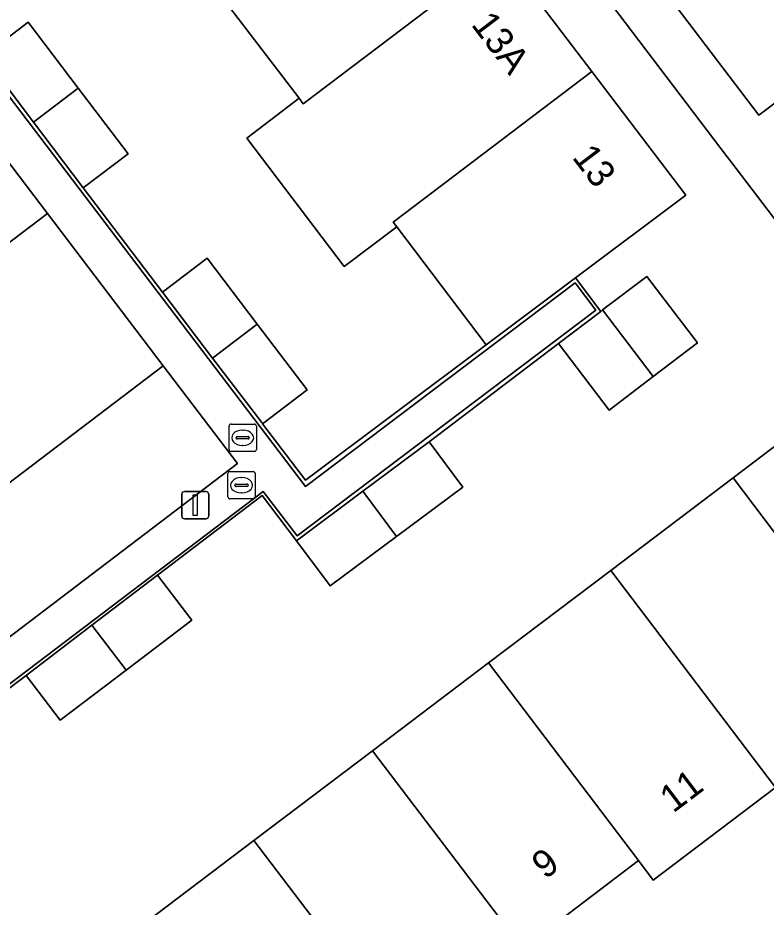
# Model space of a CAD drawing. Extents: x 160023 to 161302, y 384750 to 385707.
# Drawn here: x 160361.41 to 160388.81, y 385551.08 to 385583.65 of the extents above; entities that cross this region are included whole.
import ezdxf

# ---------------------------------------------------------------- set-up
doc = ezdxf.new("R2010")
doc.units = 0
for name, color, linetype in [('IMGEO_Berm_groen', 7, 'Continuous'), ('IMGEO_Erf', 7, 'Continuous'), ('IMGEO_Lichtmast', 7, 'Continuous'), ('IMGEO_Pand', 7, 'Continuous'), ('IMGEO_Pand_nummerreeks', 7, 'Continuous'), ('IMGEO_Pand_vergunning_verleend', 7, 'Continuous'), ('IMGEO_Parkeervlak_halfverhard', 7, 'Continuous'), ('IMGEO_Rijbaan_lokaal_open', 7, 'Continuous'), ('IMGEO_Rioolput', 7, 'Continuous'), ('IMGEO_Voetpad_halfverhard', 7, 'Continuous'), ('IMGEO_Voetpad_open', 7, 'Continuous')]:
    doc.layers.add(name, color=color, linetype=linetype)

msp = doc.modelspace()

# ---------------------------------------------------------------- linework, layer by layer
at = {"layer": 'IMGEO_Berm_groen'}
msp.add_lwpolyline([(160371.114, 385608.263), (160368.602, 385606.312), (160388.538, 385580.086), (160391.068, 385581.993)], close=True, dxfattribs=at)
at = {"layer": 'IMGEO_Erf'}
for points in [[(160393.142, 385571.008), (160387.517, 385578.387), (160387.38, 385578.566), (160361.856, 385612.196)], [(160357.23, 385586.067), (160360.157, 385582.242), (160361.794, 385583.491), (160363.624, 385581.079), (160365.451, 385578.671), (160363.81, 385577.426), (160366.711, 385573.601), (160368.339, 385574.848), (160370.174, 385572.438), (160372.006, 385570.032), (160370.373, 385568.789), (160371.947, 385566.722), (160378.562, 385571.677), (160375.284, 385575.999), (160373.365, 385574.544), (160369.798, 385579.246), (160371.708, 385580.705), (160368.57, 385584.838)], [(160379.132, 385586.018), (160382.421, 385581.69), (160385.869, 385577.152), (160381.831, 385574.127), (160382.749, 385572.901), (160382.819, 385572.954), (160384.434, 385574.183), (160386.288, 385571.749), (160384.673, 385570.519), (160383.058, 385569.289), (160381.203, 385571.723), (160376.474, 385568.122), (160377.704, 385566.469), (160375.276, 385564.662), (160372.848, 385562.855), (160371.609, 385564.501), (160370.361, 385566.157), (160366.531, 385563.24), (160367.781, 385561.6), (160365.375, 385559.768), (160362.969, 385557.936), (160361.72, 385559.575), (160357.855, 385556.663)], [(160365.721, 385550.243), (160370.055, 385553.525), (160374.396, 385556.812), (160378.644, 385560.029), (160383.117, 385563.416), (160387.592, 385566.805), (160392.054, 385570.184)]]:
    msp.add_lwpolyline(points, dxfattribs=at)
at = {"layer": 'IMGEO_Lichtmast'}
for p, q in [((160367.514, 385566.307), (160368.304, 385566.307)), ((160368.304, 385566.307), (160367.514, 385566.307)), ((160367.414, 385565.407), (160367.414, 385566.207)), ((160367.414, 385566.207), (160367.414, 385565.407)), ((160368.404, 385566.207), (160368.404, 385565.407)), ((160368.404, 385565.407), (160368.404, 385566.207)), ((160368.304, 385565.307), (160367.514, 385565.307)), ((160367.514, 385565.307), (160368.304, 385565.307))]:
    msp.add_line(p, q, dxfattribs=at)
msp.add_lwpolyline([(160367.834, 385566.182), (160367.984, 385566.182), (160367.984, 385565.432), (160367.834, 385565.432), (160367.834, 385566.182)], dxfattribs=at)
for centre, start, end in [((160367.514, 385566.207), 90, 180), ((160367.514, 385566.207), 90, 180), ((160368.304, 385566.207), 0, 90), ((160368.304, 385566.207), 360, 90), ((160367.514, 385565.407), 180, 270), ((160367.514, 385565.407), 180, 270), ((160368.304, 385565.407), 270, 0), ((160368.304, 385565.407), 270, 0)]:
    msp.add_arc(centre, 0.1, start, end, dxfattribs=at)
at = {"layer": 'IMGEO_Pand'}
for points in [[(160379.132, 385586.018), (160375.838, 385590.353), (160368.57, 385584.838), (160371.708, 385580.705), (160371.863, 385580.501)], [(160382.421, 385581.69), (160379.132, 385586.018), (160371.863, 385580.501), (160371.708, 385580.705), (160369.798, 385579.246), (160373.365, 385574.544), (160375.284, 385575.999), (160375.151, 385576.174)], [(160361.794, 385583.491), (160360.157, 385582.242), (160361.984, 385579.834), (160363.624, 385581.079)], [(160385.869, 385577.152), (160382.421, 385581.69), (160375.151, 385576.174), (160375.284, 385575.999), (160378.562, 385571.677), (160381.831, 385574.127)], [(160363.624, 385581.079), (160361.984, 385579.834), (160363.81, 385577.426), (160365.451, 385578.671)], [(160368.339, 385574.848), (160366.711, 385573.601), (160368.542, 385571.195), (160370.174, 385572.438)], [(160384.434, 385574.183), (160382.819, 385572.954), (160384.673, 385570.519), (160386.288, 385571.749)], [(160382.819, 385572.954), (160382.749, 385572.901), (160381.203, 385571.723), (160383.058, 385569.289), (160384.673, 385570.519)], [(160370.174, 385572.438), (160368.542, 385571.195), (160370.344, 385568.829), (160370.373, 385568.789), (160372.006, 385570.032)], [(160392.054, 385570.184), (160387.592, 385566.805), (160393.617, 385558.854), (160398.091, 385562.244)], [(160377.704, 385566.469), (160376.474, 385568.122), (160374.046, 385566.315), (160375.276, 385564.662)], [(160387.592, 385566.805), (160383.117, 385563.416), (160389.144, 385555.463), (160393.617, 385558.854)], [(160375.276, 385564.662), (160374.046, 385566.315), (160371.609, 385564.501), (160372.848, 385562.855)], [(160383.117, 385563.416), (160378.644, 385560.029), (160384.127, 385552.79), (160384.67, 385552.073), (160389.144, 385555.463)], [(160366.531, 385563.24), (160364.126, 385561.408), (160365.375, 385559.768), (160367.781, 385561.6)], [(160364.126, 385561.408), (160361.72, 385559.575), (160362.969, 385557.936), (160365.375, 385559.768)], [(160378.644, 385560.029), (160374.396, 385556.812), (160379.896, 385549.57), (160384.127, 385552.79)], [(160374.396, 385556.812), (160370.055, 385553.525), (160375.562, 385546.273), (160379.896, 385549.57)], [(160370.055, 385553.525), (160365.721, 385550.243), (160371.235, 385542.98), (160375.562, 385546.273)]]:
    msp.add_lwpolyline(points, close=True, dxfattribs=at)
at = {"layer": 'IMGEO_Pand_vergunning_verleend'}
for points in [[(160382.819, 385572.954), (160384.434, 385574.183), (160386.288, 385571.749), (160384.673, 385570.519)], [(160381.203, 385571.723), (160382.749, 385572.901), (160382.819, 385572.954), (160384.673, 385570.519), (160383.058, 385569.289)], [(160374.046, 385566.315), (160376.474, 385568.122), (160377.704, 385566.469), (160375.276, 385564.662)], [(160371.609, 385564.501), (160374.046, 385566.315), (160375.276, 385564.662), (160372.848, 385562.855)], [(160364.126, 385561.408), (160366.531, 385563.24), (160367.781, 385561.6), (160365.375, 385559.768)], [(160361.72, 385559.575), (160364.126, 385561.408), (160365.375, 385559.768), (160362.969, 385557.936)]]:
    msp.add_lwpolyline(points, close=True, dxfattribs=at)
at = {"layer": 'IMGEO_Parkeervlak_halfverhard'}
for points in [[(160356.189, 385571.696), (160362.498, 385576.489), (160357.068, 385583.63)], [(160369.453, 385567.337), (160366.74, 385570.906), (160352.684, 385560.234), (160353.252, 385559.49), (160355.168, 385557.016)], [(160355.113, 385556.42), (160369.453, 385567.337)]]:
    msp.add_lwpolyline(points, dxfattribs=at)
at = {"layer": 'IMGEO_Rijbaan_lokaal_open'}
for points in [[(160370.389, 385566.311), (160371.635, 385564.682), (160382.568, 385572.942), (160381.813, 385573.951), (160371.94, 385566.485), (160341.599, 385606.436), (160337.058, 385602.973), (160338.663, 385600.921), (160341.436, 385603.006), (160341.266, 385603.206), (160341.781, 385603.625), (160342.18, 385603.096), (160342.247, 385603.128), (160343.232, 385601.861), (160347.397, 385596.362), (160352.817, 385589.208), (160357.068, 385583.63), (160362.498, 385576.489), (160366.74, 385570.906), (160369.453, 385567.337), (160355.113, 385556.42), (160353.652, 385555.301)], [(160352.64, 385560.291), (160352.684, 385560.234), (160366.74, 385570.906), (160362.498, 385576.489), (160356.189, 385571.696), (160355.377, 385571.078), (160349.078, 385566.292), (160343.663, 385573.422)], [(160350.55, 385559.286), (160349.474, 385558.469), (160351.627, 385555.623), (160348.024, 385552.898), (160357.777, 385540.109), (160358.779, 385540.873), (160350.748, 385551.403), (160370.389, 385566.311)]]:
    msp.add_lwpolyline(points, dxfattribs=at)
at = {"layer": 'IMGEO_Rioolput'}
for p, q in [((160369.145, 385567.848), (160369.145, 385568.7)), ((160369.22, 385568.774), (160370.072, 385568.774)), ((160369.633, 385568.554), (160369.658, 385568.554)), ((160370.146, 385568.7), (160370.146, 385567.848)), ((160369.404, 385568.268), (160369.404, 385568.28)), ((160369.842, 385568.231), (160369.444, 385568.231)), ((160369.447, 385568.317), (160369.845, 385568.317)), ((160369.888, 385568.28), (160369.888, 385568.268)), ((160369.656, 385567.994), (160369.631, 385567.994)), ((160370.072, 385567.774), (160369.22, 385567.774)), ((160369.102, 385566.11), (160369.102, 385566.962)), ((160369.177, 385567.036), (160370.029, 385567.036)), ((160370.103, 385566.962), (160370.103, 385566.11)), ((160369.404, 385566.579), (160369.802, 385566.579)), ((160369.59, 385566.816), (160369.615, 385566.816)), ((160369.361, 385566.53), (160369.361, 385566.542)), ((160369.799, 385566.493), (160369.401, 385566.493)), ((160369.613, 385566.256), (160369.588, 385566.256)), ((160369.845, 385566.542), (160369.845, 385566.53)), ((160370.029, 385566.036), (160369.177, 385566.036))]:
    msp.add_line(p, q, dxfattribs=at)
for points in [[(160369.145, 385567.848), (160369.145, 385568.7)], [(160369.22, 385568.774), (160370.072, 385568.774)], [(160370.146, 385568.7), (160370.146, 385567.848)], [(160370.072, 385567.774), (160369.22, 385567.774)], [(160369.102, 385566.11), (160369.102, 385566.962)], [(160369.177, 385567.036), (160370.029, 385567.036)], [(160370.103, 385566.962), (160370.103, 385566.11)], [(160370.029, 385566.036), (160369.177, 385566.036)]]:
    msp.add_lwpolyline(points, dxfattribs=at)
for centre, radius, start, end in [((160369.222, 385568.698), 0.0765, 91.552, 178.448), ((160369.222, 385568.698), 0.0765, 91.552, 178.448), ((160370.07, 385568.698), 0.0765, 1.552, 88.448), ((160370.07, 385568.698), 0.0765, 1.552, 88.448), ((160369.444, 385568.277), 0.0403, 85.8775, 175.7526), ((160369.441, 385568.267), 0.0366, 178.938, 274.7102), ((160369.845, 385568.274), 0.043, 264.8664, 352.4533), ((160369.849, 385568.279), 0.0386, 1.7309, 96.639), ((160369.222, 385567.85), 0.0765, 181.552, 268.448), ((160369.222, 385567.85), 0.0765, 181.552, 268.448), ((160370.07, 385567.85), 0.0765, 271.552, 358.448), ((160370.07, 385567.85), 0.0765, 271.552, 358.448), ((160369.179, 385566.96), 0.0765, 91.552, 178.448), ((160369.179, 385566.96), 0.0765, 91.552, 178.448), ((160370.027, 385566.96), 0.0765, 1.552, 88.448), ((160370.027, 385566.96), 0.0765, 1.552, 88.448), ((160369.401, 385566.539), 0.0403, 85.8775, 175.7526), ((160369.806, 385566.541), 0.0386, 1.7309, 96.639), ((160369.398, 385566.529), 0.0366, 178.938, 274.7102), ((160369.802, 385566.536), 0.043, 264.8664, 352.4533), ((160369.179, 385566.112), 0.0765, 181.552, 268.448), ((160369.179, 385566.112), 0.0765, 181.552, 268.448), ((160370.027, 385566.112), 0.0765, 271.552, 358.448), ((160370.027, 385566.112), 0.0765, 271.552, 358.448)]:
    msp.add_arc(centre, radius, start, end, dxfattribs=at)
for centre, major_axis, ratio, start_param, end_param in [((160369.632, 385568.274), (-0.387, 0.002), 0.722429, 4.712389, 7.853982), ((160369.657, 385568.274), (-0.39, 0.002), 0.717154, 1.570796, 4.712389), ((160369.589, 385566.536), (-0.387, 0.002), 0.722429, 4.712389, 7.853982), ((160369.614, 385566.536), (-0.39, 0.002), 0.717154, 1.570796, 4.712389)]:
    msp.add_ellipse(centre, major_axis=major_axis, ratio=ratio, start_param=start_param, end_param=end_param, dxfattribs=at)
at = {"layer": 'IMGEO_Voetpad_halfverhard'}
for points in [[(160341.599, 385606.436), (160371.94, 385566.485), (160381.813, 385573.951), (160382.568, 385572.942), (160371.635, 385564.682), (160370.389, 385566.311), (160350.748, 385551.403), (160358.779, 385540.873), (160357.777, 385540.109), (160348.024, 385552.898), (160351.627, 385555.623), (160349.474, 385558.469), (160348.069, 385560.327), (160331.383, 385547.638)], [(160357.855, 385556.663), (160361.72, 385559.575), (160364.126, 385561.408), (160366.531, 385563.24), (160370.361, 385566.157), (160371.609, 385564.501), (160374.046, 385566.315), (160376.474, 385568.122), (160381.203, 385571.723), (160382.749, 385572.901), (160381.831, 385574.127), (160378.562, 385571.677), (160371.947, 385566.722), (160370.373, 385568.789), (160370.344, 385568.829), (160368.542, 385571.195), (160366.711, 385573.601), (160363.81, 385577.426), (160361.984, 385579.834), (160360.157, 385582.242)]]:
    msp.add_lwpolyline(points, dxfattribs=at)
at = {"layer": 'IMGEO_Voetpad_open'}
for points in [[(160309.31, 385683.738), (160355.614, 385622.731), (160357.428, 385620.349), (160358.041, 385619.543), (160358.245, 385619.276), (160357.125, 385618.422), (160361.856, 385612.196), (160387.38, 385578.566), (160387.517, 385578.387), (160393.142, 385571.008), (160399.19, 385563.077), (160401.63, 385559.862), (160403.817, 385556.981), (160444.37, 385503.548), (160445.278, 385502.355), (160457.038, 385486.896), (160458.867, 385484.508), (160461.664, 385480.824), (160505.278, 385423.36), (160515.52, 385409.866), (160516.757, 385408.146), (160517.963, 385406.666), (160522.357, 385400.853)], [(160457.445, 385489.407), (160447.064, 385503.011), (160449.613, 385504.891), (160449.139, 385505.514), (160448.685, 385506.111), (160446.154, 385504.205), (160429.7, 385525.855), (160432.223, 385527.793), (160431.311, 385528.994), (160428.773, 385527.056), (160405.151, 385558.181), (160407.73, 385560.052), (160404.938, 385563.728), (160402.389, 385561.818), (160389.613, 385578.624), (160392.155, 385580.562), (160391.068, 385581.993), (160388.538, 385580.086), (160368.602, 385606.312)], [(160389.144, 385555.463), (160384.67, 385552.073), (160384.127, 385552.79), (160379.896, 385549.57), (160375.562, 385546.273), (160371.235, 385542.98), (160366.913, 385539.691), (160362.44, 385536.288), (160362.5, 385536.21), (160360.137, 385534.42), (160362.871, 385530.762), (160350.992, 385521.799), (160353.369, 385518.724), (160361.28, 385524.747), (160369.591, 385530.966), (160374.026, 385534.336), (160378.461, 385537.706), (160382.895, 385541.076), (160387.33, 385544.446), (160387.269, 385544.525), (160389.215, 385546.012), (160387.077, 385548.859), (160399.94, 385558.584)]]:
    msp.add_lwpolyline(points, dxfattribs=at)

# ---------------------------------------------------------------- texts
at = {"layer": 'IMGEO_Pand_nummerreeks'}
for s, rotation, p in [('13A', 307.2306, (160377.982, 385583.399)), ('13', 307.2306, (160381.675, 385578.54)), ('11', 37.1563, (160385.401, 385554.509)), ('9', 37.2709, (160380.718, 385552.08))]:
    msp.add_text(s, height=1, rotation=rotation, dxfattribs=at).set_placement(p)

doc.saveas('drawing.dxf')
